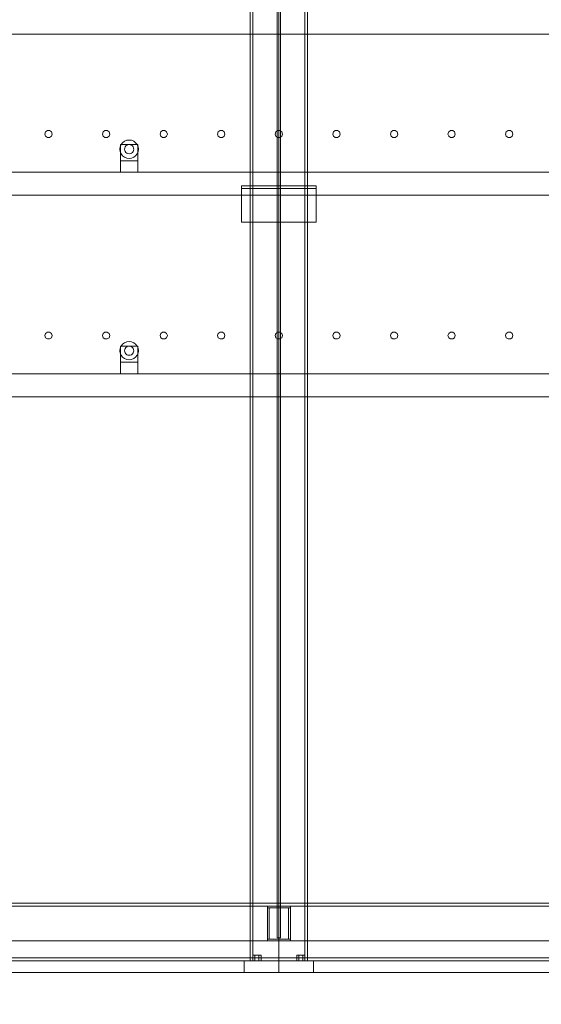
# Model space of a CAD drawing. Header units: millimetres. Extents: x -4395 to 65662, y -65530 to 6847.
# Tile 980 of 1034: x 49011 to 49917, y -55 to 1655. Entities that reach past the tile are written whole.
import ezdxf

# ---------------------------------------------------------------- set-up
doc = ezdxf.new("R2010")
doc.units = ezdxf.units.MM
for name, color, linetype, lineweight in [('COTAS_O', 1, 'Continuous', 0), ('COTAS_P', 1, 'Continuous', 0), ('lateral_secador', 7, 'Continuous', 0)]:
    doc.layers.add(name, color=color, linetype=linetype, lineweight=lineweight)
doc.dimstyles.new('R19_100', dxfattribs={"dimtxt": 250, "dimasz": 150, "dimexe": 150, "dimexo": 80, "dimgap": 100, "dimtad": 1, "dimtih": 1, "dimtoh": 1, "dimdsep": 46, "dimcen": 0.09, "dimadec": 0, "dimazin": 0, "dimtfac": 1, "dimtdec": 4, "dimtofl": 0, "dimtmove": 0, "dimatfit": 3, "dimfxl": 1, "dimtolj": 1, "dimtzin": 0, "dimarcsym": 0})

# ---------------------------------------------------------------- blocks, each defined once
blk = doc.blocks.new('DIM_R33_28')
at = {"layer": 'COTAS_O'}
for p, q in [((40461.1, 0), (40461.1, -900)), ((60461.1, 0), (60461.1, -900)), ((40461.1, -900), (40611.1, -855)), ((60461.1, -900), (60311.1, -855)), ((40461.1, -900), (60461.1, -900)), ((40461.1, -900), (40611.1, -945)), ((60461.1, -900), (60311.1, -945))]:
    blk.add_line(p, q, dxfattribs=at)
blk.add_text('20000 O', height=250, dxfattribs=at).set_placement((50461.1, -800))
blk = doc.blocks.new('DIM_R33_30')
at = {"layer": 'COTAS_P'}
for p, q in [((112.7, 0), (112.7, -2500)), ((65298.1, 0), (65298.1, -2500)), ((112.7, -2500), (262.7, -2455)), ((65298.1, -2500), (65148.1, -2455)), ((112.7, -2500), (65298.1, -2500)), ((112.7, -2500), (262.7, -2545)), ((65298.1, -2500), (65148.1, -2545))]:
    blk.add_line(p, q, dxfattribs=at)
blk.add_text('65185.39 P', height=250, dxfattribs=at).set_placement((32705.4, -2400))

msp = doc.modelspace()

# ---------------------------------------------------------------- linework, layer by layer
at = {"layer": 'lateral_secador'}
for p, q in [((49411.134, 2925), (49411.134, 20)), ((49416.134, 20), (49416.134, 2925)), ((49458.134, 2925), (49458.134, 60)), ((49461.134, 0), (49461.134, 2925)), ((49464.134, 60), (49464.134, 2925)), ((49506.134, 2925), (49506.134, 20)), ((49511.134, 20), (49511.134, 2925)), ((40811.134, 1630), (60111.134, 1630)), ((49055.997, 1460.082), (49054.784, 1456.35)), ((49054.784, 1456.35), (49055.997, 1452.618)), ((49059.172, 1462.389), (49055.997, 1460.082)), ((49063.096, 1462.389), (49059.172, 1462.389)), ((49066.271, 1460.082), (49063.096, 1462.389)), ((49067.484, 1456.35), (49066.271, 1460.082)), ((49066.271, 1452.618), (49067.484, 1456.35)), ((49155.997, 1460.082), (49154.784, 1456.35)), ((49154.784, 1456.35), (49155.997, 1452.618)), ((49159.172, 1462.389), (49155.997, 1460.082)), ((49163.096, 1462.389), (49159.172, 1462.389)), ((49166.271, 1460.082), (49163.096, 1462.389)), ((49167.484, 1456.35), (49166.271, 1460.082)), ((49166.271, 1452.618), (49167.484, 1456.35)), ((49255.997, 1460.082), (49254.784, 1456.35)), ((49254.784, 1456.35), (49255.997, 1452.618)), ((49259.172, 1462.389), (49255.997, 1460.082)), ((49263.096, 1462.389), (49259.172, 1462.389)), ((49266.271, 1460.082), (49263.096, 1462.389)), ((49267.484, 1456.35), (49266.271, 1460.082)), ((49266.271, 1452.618), (49267.484, 1456.35)), ((49355.997, 1460.082), (49354.784, 1456.35)), ((49354.784, 1456.35), (49355.997, 1452.618)), ((49359.172, 1462.389), (49355.997, 1460.082)), ((49363.096, 1462.389), (49359.172, 1462.389)), ((49366.271, 1460.082), (49363.096, 1462.389)), ((49367.484, 1456.35), (49366.271, 1460.082)), ((49366.271, 1452.618), (49367.484, 1456.35)), ((49455.997, 1460.082), (49454.784, 1456.35)), ((49454.784, 1456.35), (49455.997, 1452.618)), ((49459.172, 1462.389), (49455.997, 1460.082)), ((49463.096, 1462.389), (49459.172, 1462.389)), ((49466.271, 1460.082), (49463.096, 1462.389)), ((49467.484, 1456.35), (49466.271, 1460.082)), ((49466.271, 1452.618), (49467.484, 1456.35)), ((49555.997, 1460.082), (49554.784, 1456.35)), ((49554.784, 1456.35), (49555.997, 1452.618)), ((49559.172, 1462.389), (49555.997, 1460.082)), ((49563.096, 1462.389), (49559.172, 1462.389)), ((49566.271, 1460.082), (49563.096, 1462.389)), ((49567.484, 1456.35), (49566.271, 1460.082)), ((49566.271, 1452.618), (49567.484, 1456.35)), ((49655.997, 1460.082), (49654.784, 1456.35)), ((49654.784, 1456.35), (49655.997, 1452.618)), ((49659.172, 1462.389), (49655.997, 1460.082)), ((49663.096, 1462.389), (49659.172, 1462.389)), ((49666.271, 1460.082), (49663.096, 1462.389)), ((49667.484, 1456.35), (49666.271, 1460.082)), ((49666.271, 1452.618), (49667.484, 1456.35)), ((49755.997, 1460.082), (49754.784, 1456.35)), ((49754.784, 1456.35), (49755.997, 1452.618)), ((49759.172, 1462.389), (49755.997, 1460.082)), ((49763.096, 1462.389), (49759.172, 1462.389)), ((49766.271, 1460.082), (49763.096, 1462.389)), ((49767.484, 1456.35), (49766.271, 1460.082)), ((49766.271, 1452.618), (49767.484, 1456.35)), ((49855.997, 1460.082), (49854.784, 1456.35)), ((49854.784, 1456.35), (49855.997, 1452.618)), ((49859.172, 1462.389), (49855.997, 1460.082)), ((49863.096, 1462.389), (49859.172, 1462.389)), ((49866.271, 1460.082), (49863.096, 1462.389)), ((49867.484, 1456.35), (49866.271, 1460.082)), ((49866.271, 1452.618), (49867.484, 1456.35)), ((49055.997, 1452.618), (49059.172, 1450.311)), ((49059.172, 1450.311), (49063.096, 1450.311)), ((49063.096, 1450.311), (49066.271, 1452.618)), ((49155.997, 1452.618), (49159.172, 1450.311)), ((49159.172, 1450.311), (49163.096, 1450.311)), ((49163.096, 1450.311), (49166.271, 1452.618)), ((49187.277, 1438), (49185.679, 1434.141)), ((49186.134, 1438), (49216.134, 1438)), ((49186.134, 1438), (49186.134, 1410)), ((49189.82, 1441.314), (49187.277, 1438)), ((49193.134, 1443.856), (49189.82, 1441.314)), ((49196.993, 1445.455), (49193.134, 1443.856)), ((49197.134, 1436.928), (49195.477, 1435.657)), ((49201.134, 1446), (49196.993, 1445.455)), ((49199.063, 1437.727), (49197.134, 1436.928)), ((49201.134, 1438), (49199.063, 1437.727)), ((49205.275, 1445.455), (49201.134, 1446)), ((49203.204, 1437.727), (49201.134, 1438)), ((49205.134, 1436.928), (49203.204, 1437.727)), ((49206.791, 1435.657), (49205.134, 1436.928)), ((49209.134, 1443.856), (49205.275, 1445.455)), ((49212.448, 1441.314), (49209.134, 1443.856)), ((49214.99, 1438), (49212.448, 1441.314)), ((49216.589, 1434.141), (49214.99, 1438)), ((49216.134, 1410), (49216.134, 1438)), ((49255.997, 1452.618), (49259.172, 1450.311)), ((49259.172, 1450.311), (49263.096, 1450.311)), ((49263.096, 1450.311), (49266.271, 1452.618)), ((49355.997, 1452.618), (49359.172, 1450.311)), ((49359.172, 1450.311), (49363.096, 1450.311)), ((49363.096, 1450.311), (49366.271, 1452.618)), ((49455.997, 1452.618), (49459.172, 1450.311)), ((49459.172, 1450.311), (49463.096, 1450.311)), ((49463.096, 1450.311), (49466.271, 1452.618)), ((49555.997, 1452.618), (49559.172, 1450.311)), ((49559.172, 1450.311), (49563.096, 1450.311)), ((49563.096, 1450.311), (49566.271, 1452.618)), ((49655.997, 1452.618), (49659.172, 1450.311)), ((49659.172, 1450.311), (49663.096, 1450.311)), ((49663.096, 1450.311), (49666.271, 1452.618)), ((49755.997, 1452.618), (49759.172, 1450.311)), ((49759.172, 1450.311), (49763.096, 1450.311)), ((49763.096, 1450.311), (49766.271, 1452.618)), ((49855.997, 1452.618), (49859.172, 1450.311)), ((49859.172, 1450.311), (49863.096, 1450.311)), ((49863.096, 1450.311), (49866.271, 1452.618)), ((49185.679, 1434.141), (49185.134, 1430)), ((49185.134, 1430), (49185.679, 1425.859)), ((49185.679, 1425.859), (49187.277, 1422)), ((49187.277, 1422), (49189.82, 1418.686)), ((49193.406, 1432.071), (49193.134, 1430)), ((49193.134, 1430), (49193.406, 1427.929)), ((49194.206, 1434), (49193.406, 1432.071)), ((49193.406, 1427.929), (49194.206, 1426)), ((49195.477, 1435.657), (49194.206, 1434)), ((49194.206, 1426), (49195.477, 1424.343)), ((49195.477, 1424.343), (49197.134, 1423.072)), ((49197.134, 1423.072), (49199.063, 1422.273)), ((49199.063, 1422.273), (49201.134, 1422)), ((49201.134, 1422), (49203.204, 1422.273)), ((49203.204, 1422.273), (49205.134, 1423.072)), ((49205.134, 1423.072), (49206.791, 1424.343)), ((49208.062, 1434), (49206.791, 1435.657)), ((49206.791, 1424.343), (49208.062, 1426)), ((49208.861, 1432.071), (49208.062, 1434)), ((49208.062, 1426), (49208.861, 1427.929)), ((49209.134, 1430), (49208.861, 1432.071)), ((49208.861, 1427.929), (49209.134, 1430)), ((49212.448, 1418.686), (49214.99, 1422)), ((49214.99, 1422), (49216.589, 1425.859)), ((49217.134, 1430), (49216.589, 1434.141)), ((49216.589, 1425.859), (49217.134, 1430)), ((49186.134, 1410), (49216.134, 1410)), ((49186.134, 1410), (49186.134, 1390)), ((49189.82, 1418.686), (49193.134, 1416.144)), ((49193.134, 1416.144), (49196.993, 1414.545)), ((49196.993, 1414.545), (49201.134, 1414)), ((49201.134, 1414), (49205.275, 1414.545)), ((49205.275, 1414.545), (49209.134, 1416.144)), ((49209.134, 1416.144), (49212.448, 1418.686)), ((49216.134, 1390), (49216.134, 1410)), ((40811.134, 1390), (60111.134, 1390)), ((49186.134, 1390), (49216.134, 1390)), ((49396.134, 1366.5), (49526.134, 1366.5)), ((49396.134, 1366.5), (49396.134, 1303.5)), ((49396.134, 1366.5), (49396.134, 1361.5)), ((49396.134, 1361.5), (49526.134, 1361.5)), ((49526.134, 1303.5), (49526.134, 1366.5)), ((49526.134, 1361.5), (49526.134, 1366.5)), ((40811.134, 1350), (60111.134, 1350)), ((49396.134, 1303.5), (49526.134, 1303.5)), ((49059.172, 1112.389), (49055.997, 1110.082)), ((49063.096, 1112.389), (49059.172, 1112.389)), ((49066.271, 1110.082), (49063.096, 1112.389)), ((49159.172, 1112.389), (49155.997, 1110.082)), ((49163.096, 1112.389), (49159.172, 1112.389)), ((49166.271, 1110.082), (49163.096, 1112.389)), ((49259.172, 1112.389), (49255.997, 1110.082)), ((49263.096, 1112.389), (49259.172, 1112.389)), ((49266.271, 1110.082), (49263.096, 1112.389)), ((49359.172, 1112.389), (49355.997, 1110.082)), ((49363.096, 1112.389), (49359.172, 1112.389)), ((49366.271, 1110.082), (49363.096, 1112.389)), ((49459.172, 1112.389), (49455.997, 1110.082)), ((49463.096, 1112.389), (49459.172, 1112.389)), ((49466.271, 1110.082), (49463.096, 1112.389)), ((49559.172, 1112.389), (49555.997, 1110.082)), ((49563.096, 1112.389), (49559.172, 1112.389)), ((49566.271, 1110.082), (49563.096, 1112.389)), ((49659.172, 1112.389), (49655.997, 1110.082)), ((49663.096, 1112.389), (49659.172, 1112.389)), ((49666.271, 1110.082), (49663.096, 1112.389)), ((49759.172, 1112.389), (49755.997, 1110.082)), ((49763.096, 1112.389), (49759.172, 1112.389)), ((49766.271, 1110.082), (49763.096, 1112.389)), ((49859.172, 1112.389), (49855.997, 1110.082)), ((49863.096, 1112.389), (49859.172, 1112.389)), ((49866.271, 1110.082), (49863.096, 1112.389)), ((49055.997, 1110.082), (49054.784, 1106.35)), ((49054.784, 1106.35), (49055.997, 1102.618)), ((49055.997, 1102.618), (49059.172, 1100.311)), ((49059.172, 1100.311), (49063.096, 1100.311)), ((49063.096, 1100.311), (49066.271, 1102.618)), ((49067.484, 1106.35), (49066.271, 1110.082)), ((49066.271, 1102.618), (49067.484, 1106.35)), ((49155.997, 1110.082), (49154.784, 1106.35)), ((49154.784, 1106.35), (49155.997, 1102.618)), ((49155.997, 1102.618), (49159.172, 1100.311)), ((49159.172, 1100.311), (49163.096, 1100.311)), ((49163.096, 1100.311), (49166.271, 1102.618)), ((49167.484, 1106.35), (49166.271, 1110.082)), ((49166.271, 1102.618), (49167.484, 1106.35)), ((49196.993, 1095.455), (49193.134, 1093.856)), ((49201.134, 1096), (49196.993, 1095.455)), ((49205.275, 1095.455), (49201.134, 1096)), ((49209.134, 1093.856), (49205.275, 1095.455)), ((49255.997, 1110.082), (49254.784, 1106.35)), ((49254.784, 1106.35), (49255.997, 1102.618)), ((49255.997, 1102.618), (49259.172, 1100.311)), ((49259.172, 1100.311), (49263.096, 1100.311)), ((49263.096, 1100.311), (49266.271, 1102.618)), ((49267.484, 1106.35), (49266.271, 1110.082)), ((49266.271, 1102.618), (49267.484, 1106.35)), ((49355.997, 1110.082), (49354.784, 1106.35)), ((49354.784, 1106.35), (49355.997, 1102.618)), ((49355.997, 1102.618), (49359.172, 1100.311)), ((49359.172, 1100.311), (49363.096, 1100.311)), ((49363.096, 1100.311), (49366.271, 1102.618)), ((49367.484, 1106.35), (49366.271, 1110.082)), ((49366.271, 1102.618), (49367.484, 1106.35)), ((49455.997, 1110.082), (49454.784, 1106.35)), ((49454.784, 1106.35), (49455.997, 1102.618)), ((49455.997, 1102.618), (49459.172, 1100.311)), ((49459.172, 1100.311), (49463.096, 1100.311)), ((49463.096, 1100.311), (49466.271, 1102.618)), ((49467.484, 1106.35), (49466.271, 1110.082)), ((49466.271, 1102.618), (49467.484, 1106.35)), ((49555.997, 1110.082), (49554.784, 1106.35)), ((49554.784, 1106.35), (49555.997, 1102.618)), ((49555.997, 1102.618), (49559.172, 1100.311)), ((49559.172, 1100.311), (49563.096, 1100.311)), ((49563.096, 1100.311), (49566.271, 1102.618)), ((49567.484, 1106.35), (49566.271, 1110.082)), ((49566.271, 1102.618), (49567.484, 1106.35)), ((49655.997, 1110.082), (49654.784, 1106.35)), ((49654.784, 1106.35), (49655.997, 1102.618)), ((49655.997, 1102.618), (49659.172, 1100.311)), ((49659.172, 1100.311), (49663.096, 1100.311)), ((49663.096, 1100.311), (49666.271, 1102.618)), ((49667.484, 1106.35), (49666.271, 1110.082)), ((49666.271, 1102.618), (49667.484, 1106.35)), ((49755.997, 1110.082), (49754.784, 1106.35)), ((49754.784, 1106.35), (49755.997, 1102.618)), ((49755.997, 1102.618), (49759.172, 1100.311)), ((49759.172, 1100.311), (49763.096, 1100.311)), ((49763.096, 1100.311), (49766.271, 1102.618)), ((49767.484, 1106.35), (49766.271, 1110.082)), ((49766.271, 1102.618), (49767.484, 1106.35)), ((49855.997, 1110.082), (49854.784, 1106.35)), ((49854.784, 1106.35), (49855.997, 1102.618)), ((49855.997, 1102.618), (49859.172, 1100.311)), ((49859.172, 1100.311), (49863.096, 1100.311)), ((49863.096, 1100.311), (49866.271, 1102.618)), ((49867.484, 1106.35), (49866.271, 1110.082)), ((49866.271, 1102.618), (49867.484, 1106.35)), ((49185.679, 1084.141), (49185.134, 1080)), ((49185.134, 1080), (49185.679, 1075.859)), ((49187.277, 1088), (49185.679, 1084.141)), ((49186.134, 1088), (49216.134, 1088)), ((49186.134, 1088), (49186.134, 1060)), ((49189.82, 1091.314), (49187.277, 1088)), ((49193.134, 1093.856), (49189.82, 1091.314)), ((49193.406, 1082.071), (49193.134, 1080)), ((49193.134, 1080), (49193.406, 1077.929)), ((49194.206, 1084), (49193.406, 1082.071)), ((49193.406, 1077.929), (49194.206, 1076)), ((49195.477, 1085.657), (49194.206, 1084)), ((49197.134, 1086.928), (49195.477, 1085.657)), ((49199.063, 1087.727), (49197.134, 1086.928)), ((49201.134, 1088), (49199.063, 1087.727)), ((49203.204, 1087.727), (49201.134, 1088)), ((49205.134, 1086.928), (49203.204, 1087.727)), ((49206.791, 1085.657), (49205.134, 1086.928)), ((49208.062, 1084), (49206.791, 1085.657)), ((49208.861, 1082.071), (49208.062, 1084)), ((49208.062, 1076), (49208.861, 1077.929)), ((49209.134, 1080), (49208.861, 1082.071)), ((49208.861, 1077.929), (49209.134, 1080)), ((49212.448, 1091.314), (49209.134, 1093.856)), ((49214.99, 1088), (49212.448, 1091.314)), ((49216.589, 1084.141), (49214.99, 1088)), ((49216.134, 1060), (49216.134, 1088)), ((49217.134, 1080), (49216.589, 1084.141)), ((49216.589, 1075.859), (49217.134, 1080)), ((49185.679, 1075.859), (49187.277, 1072)), ((49187.277, 1072), (49189.82, 1068.686)), ((49189.82, 1068.686), (49193.134, 1066.144)), ((49193.134, 1066.144), (49196.993, 1064.545)), ((49194.206, 1076), (49195.477, 1074.343)), ((49195.477, 1074.343), (49197.134, 1073.072)), ((49196.993, 1064.545), (49201.134, 1064)), ((49197.134, 1073.072), (49199.063, 1072.273)), ((49199.063, 1072.273), (49201.134, 1072)), ((49201.134, 1072), (49203.204, 1072.273)), ((49201.134, 1064), (49205.275, 1064.545)), ((49203.204, 1072.273), (49205.134, 1073.072)), ((49205.134, 1073.072), (49206.791, 1074.343)), ((49205.275, 1064.545), (49209.134, 1066.144)), ((49206.791, 1074.343), (49208.062, 1076)), ((49209.134, 1066.144), (49212.448, 1068.686)), ((49212.448, 1068.686), (49214.99, 1072)), ((49214.99, 1072), (49216.589, 1075.859)), ((49186.134, 1060), (49216.134, 1060)), ((49186.134, 1060), (49186.134, 1040)), ((49216.134, 1040), (49216.134, 1060)), ((40811.134, 1040), (60111.134, 1040)), ((49186.134, 1040), (49216.134, 1040)), ((40811.134, 1000), (60111.134, 1000)), ((40461.134, 120), (60461.134, 120)), ((40461.134, 115), (60461.134, 115)), ((49441.134, 115), (49481.134, 115)), ((49441.134, 115), (49441.134, 112)), ((49441.134, 112), (49481.134, 112)), ((49441.134, 112), (49444.134, 112)), ((49441.134, 112), (49441.134, 58)), ((49444.134, 58), (49444.134, 112)), ((49478.134, 112), (49481.134, 112)), ((49478.134, 112), (49478.134, 58)), ((49481.134, 112), (49481.134, 115)), ((49481.134, 58), (49481.134, 112)), ((40461.134, 55), (60461.134, 55)), ((49441.134, 58), (49481.134, 58)), ((49441.134, 58), (49441.134, 55)), ((49441.134, 58), (49444.134, 58)), ((49441.134, 55), (49481.134, 55)), ((49458.134, 60), (49464.134, 60)), ((49478.134, 58), (49481.134, 58)), ((49481.134, 55), (49481.134, 58)), ((40461.134, 25), (60461.134, 25)), ((40461.134, 20), (60461.134, 20)), ((49401.134, 20), (49521.134, 20)), ((49401.134, 20), (49401.134, 0)), ((49411.134, 20), (49511.134, 20)), ((49411.134, 20), (49416.134, 20)), ((49419.634, 30), (49416.134, 30)), ((49416.134, 20), (49416.134, 30)), ((49419.634, 20), (49416.134, 20)), ((49426.634, 30), (49419.634, 30)), ((49419.634, 20), (49419.634, 30)), ((49426.634, 20), (49419.634, 20)), ((49430.134, 30), (49426.634, 30)), ((49426.634, 20), (49426.634, 30)), ((49426.634, 20), (49430.134, 20)), ((49430.134, 30), (49430.134, 20)), ((49495.634, 30), (49492.134, 30)), ((49492.134, 20), (49492.134, 30)), ((49495.634, 20), (49492.134, 20)), ((49502.634, 30), (49495.634, 30)), ((49495.634, 20), (49495.634, 30)), ((49502.634, 20), (49495.634, 20)), ((49506.134, 30), (49502.634, 30)), ((49502.634, 20), (49502.634, 30)), ((49502.634, 20), (49506.134, 20)), ((49506.134, 30), (49506.134, 20)), ((49506.134, 20), (49511.134, 20)), ((49521.134, 0), (49521.134, 20)), ((40461.134, 0), (60461.134, 0)), ((48461.134, 0), (49461.134, 0)), ((49401.134, 0), (49521.134, 0)), ((49461.134, 0), (50236.134, 0))]:
    msp.add_line(p, q, dxfattribs=at)

# ---------------------------------------------------------------- dimensions: what is measured, and where the dimension line sits
at = {"layer": 'COTAS_O'}
dim = msp.add_aligned_dim(p1=(40461.134, 0), p2=(60461.134, 0), distance=-900, text='<> O', dimstyle='R19_100', dxfattribs=at)
dim.commit()
dim.dimension.update_dxf_attribs({"geometry": 'DIM_R33_28', "text_midpoint": (50461.134, -900)})
at = {"layer": 'COTAS_P'}
dim = msp.add_aligned_dim(p1=(112.7, 0), p2=(65298.0949, 0), distance=-2500, text='<> P', dimstyle='R19_100', dxfattribs=at)
dim.commit()
dim.dimension.update_dxf_attribs({"geometry": 'DIM_R33_30', "text_midpoint": (32705.3975, -2500)})

doc.saveas('drawing.dxf')
